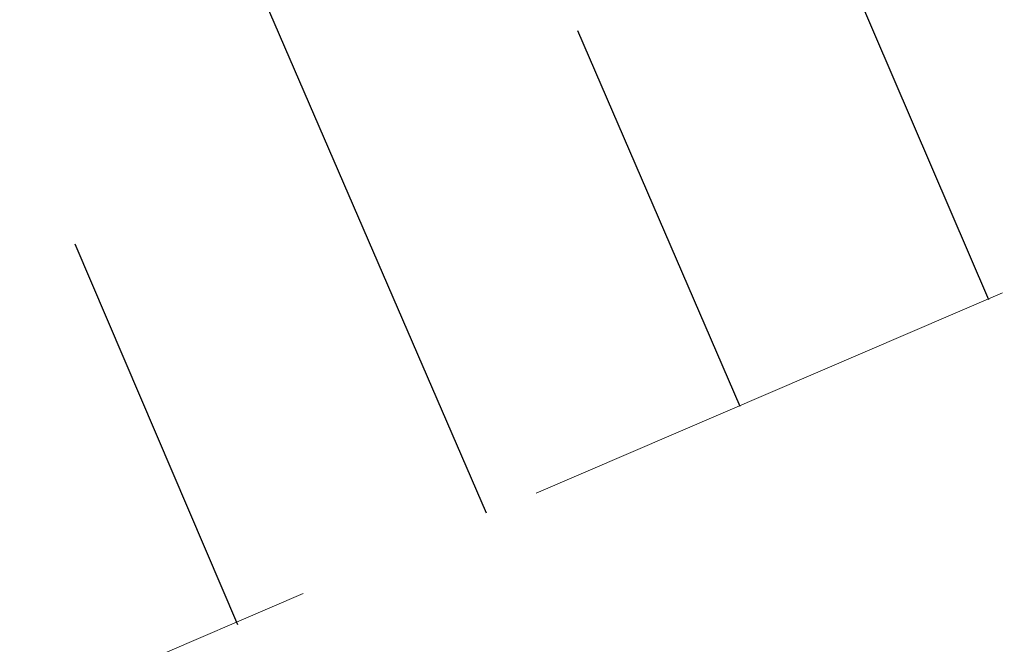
# Model space of a CAD drawing. Header units: metres. Extents: x 7523615 to 7533948, y 5492686 to 5502120.
# Tile 508 of 656: x 7531221.4 to 7531223.34, y 5499072.89 to 5499074.12. Entities that reach past the tile are written whole.
import ezdxf

# ---------------------------------------------------------------- set-up
doc = ezdxf.new("R2010")
doc.units = ezdxf.units.M
doc.linetypes.add('1.0_0.5', pattern=[1.5, 1, -0.5])

msp = doc.modelspace()

# ---------------------------------------------------------------- linework, layer by layer
at = {"layer": '000 Inne (niezydentyfikowane)', "color": 7, "linetype": 'CONTINUOUS', "lineweight": 25, "flags": 128}
for points in [[(7531223.31, 5499073.57), (7531222.67, 5499075.06)], [(7531222.32, 5499073.15), (7531221.68, 5499074.63)], [(7531222.82, 5499073.36), (7531222.5, 5499074.1)], [(7531221.83, 5499072.93), (7531221.51, 5499073.68)]]:
    msp.add_lwpolyline(points, dxfattribs=at)
at = {"layer": 'skarpa nieumocniona', "color": 7, "linetype": '1.0_0.5', "lineweight": 18, "flags": 128}
msp.add_lwpolyline([(7531096.86, 5498998.94), (7531096.17, 5499000.14), (7531132.43, 5499025.99), (7531177.74, 5499054.09), (7531208.27, 5499068.84), (7531243.9, 5499084.23), (7531288.75, 5499106.77), (7531330.31, 5499137.62), (7531363.99, 5499165.3), (7531403.39, 5499198.23), (7531426, 5499213.98), (7531477.8, 5499243.06), (7531506.76, 5499258.69), (7531507.93, 5499256.79), (7531504.04, 5499254.54), (7531472.49, 5499237.11), (7531448.55, 5499223.73), (7531427.2, 5499212.72), (7531404.87, 5499196.56), (7531364.93, 5499163.96), (7531331.88, 5499136.62), (7531289.13, 5499105.38), (7531245.01, 5499082.9), (7531210.16, 5499067.92), (7531178.38, 5499053.18), (7531133.03, 5499024.54)], close=True, dxfattribs=at)
msp.add_lwpolyline([(7531096.86, 5498998.94), (7531096.17, 5499000.14), (7531132.43, 5499025.99), (7531177.74, 5499054.09), (7531208.27, 5499068.84), (7531243.9, 5499084.23), (7531288.75, 5499106.77), (7531330.31, 5499137.62), (7531363.99, 5499165.3), (7531403.39, 5499198.23), (7531426, 5499213.98), (7531477.8, 5499243.06), (7531506.76, 5499258.69), (7531507.93, 5499256.79), (7531504.04, 5499254.54), (7531472.49, 5499237.11), (7531448.55, 5499223.73), (7531427.2, 5499212.72), (7531404.87, 5499196.56), (7531364.93, 5499163.96), (7531331.88, 5499136.62), (7531289.13, 5499105.38), (7531245.01, 5499082.9), (7531210.16, 5499067.92), (7531178.38, 5499053.18), (7531133.03, 5499024.54)], close=True, dxfattribs=at)

doc.saveas('drawing.dxf')
